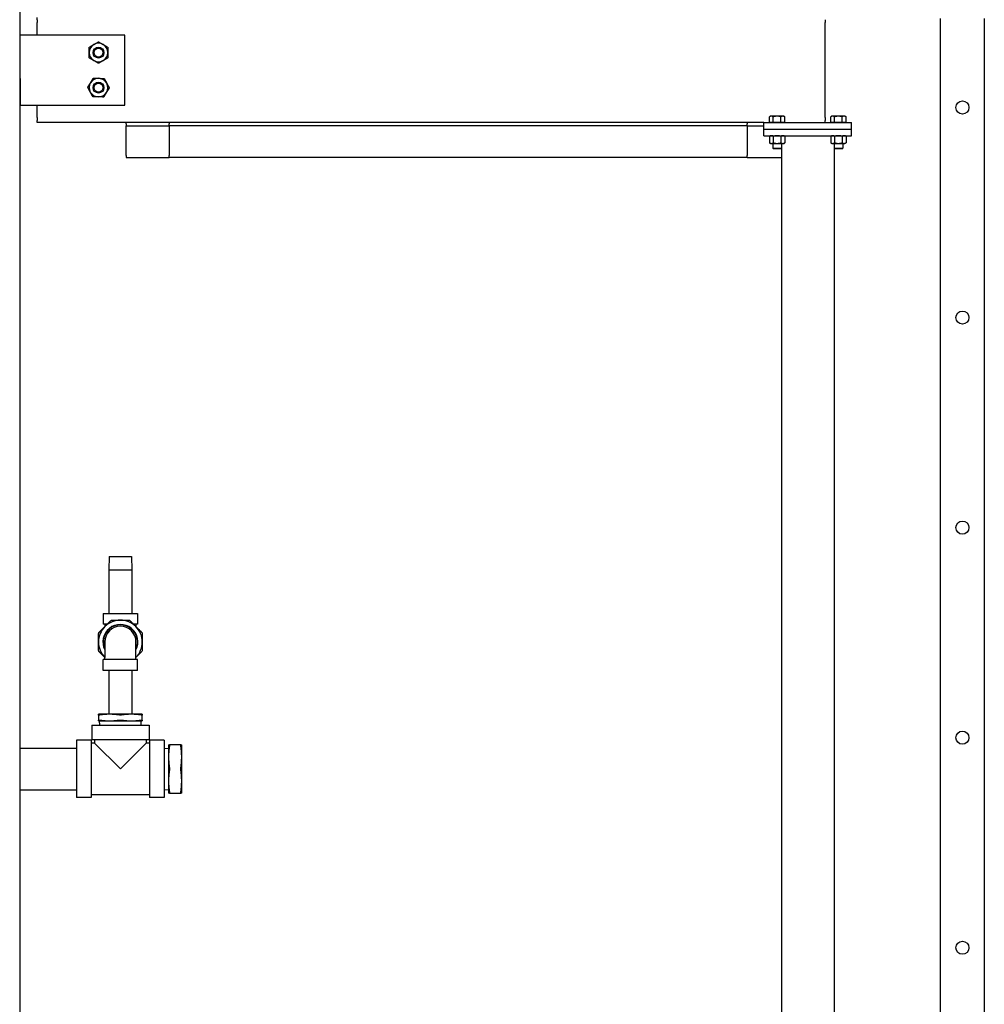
# Model space of a CAD drawing. Header units: inches. Extents: x 24 to 1128, y -69 to 748.
# Tile 507 of 656: x 732 to 787, y 218 to 275. Entities that reach past the tile are written whole.
import ezdxf

# ---------------------------------------------------------------- set-up
doc = ezdxf.new("R2010")
doc.units = ezdxf.units.IN
doc.header["$LTSCALE"] = 32
doc.header["$MEASUREMENT"] = 0
doc.layers.add('Visible (ANSI)', color=7, linetype='Continuous', lineweight=30)

msp = doc.modelspace()

# ---------------------------------------------------------------- linework, layer by layer
at = {"layer": 'Visible (ANSI)'}
for p, q in [((732.28063, 339.23367), (732.28063, 176.36817)), ((733.28063, 274.73765), (733.28063, 274.85867)), ((733.28063, 274.73765), (733.28063, 274.56851)), ((733.28063, 274.35257), (733.28063, 274.56851)), ((778.28063, 274.73765), (778.28063, 274.56851)), ((778.28063, 274.35257), (778.28063, 274.56851)), ((784.86063, 274.54801), (784.86063, 274.81317)), ((784.86063, 166.23367), (784.86063, 274.54801)), ((787.36063, 274.81317), (787.36063, 274.54801)), ((787.36063, 274.54801), (787.36063, 166.23367)), ((733.28063, 274.01427), (733.28063, 274.35257)), ((733.28063, 273.85867), (733.28063, 274.01427)), ((778.28063, 274.01427), (778.28063, 274.35257)), ((778.28063, 269.70307), (778.28063, 274.01427)), ((738.28063, 273.85867), (732.28063, 273.85867)), ((738.28063, 269.85867), (738.28063, 273.85867)), ((732.28063, 271.38367), (732.31063, 271.38367)), ((732.31063, 271.38367), (732.31063, 269.85867)), ((732.31063, 269.85867), (738.28063, 269.85867)), ((733.28063, 269.70307), (733.28063, 269.85867)), ((733.28063, 269.36477), (733.28063, 269.70307)), ((778.28063, 269.36477), (778.28063, 269.70307)), ((733.28063, 269.14883), (733.28063, 269.36477)), ((733.28063, 269.14883), (733.28063, 268.97968)), ((733.28063, 268.85867), (733.28063, 268.97968)), ((775.15563, 269.22267), (775.09762, 269.18918)), ((775.09762, 268.85867), (775.09762, 269.18918)), ((775.20587, 269.22267), (775.15563, 269.22267)), ((775.53063, 269.22267), (775.20587, 269.22267)), ((775.31413, 268.85867), (775.31413, 269.18918)), ((775.85539, 269.22267), (775.53063, 269.22267)), ((775.74714, 268.85867), (775.74714, 269.18918)), ((775.90563, 269.22267), (775.85539, 269.22267)), ((775.90563, 269.22267), (775.96365, 269.18918)), ((775.96365, 268.85867), (775.96365, 269.18918)), ((778.28063, 269.14883), (778.28063, 269.36477)), ((778.28063, 269.14883), (778.28063, 268.97968)), ((778.28063, 268.85867), (778.28063, 268.97968)), ((778.65563, 269.22267), (778.59762, 269.18918)), ((778.59762, 268.85867), (778.59762, 269.18918)), ((778.70587, 269.22267), (778.65563, 269.22267)), ((779.03063, 269.22267), (778.70587, 269.22267)), ((778.81413, 268.85867), (778.81413, 269.18918)), ((779.35539, 269.22267), (779.03063, 269.22267)), ((779.24714, 268.85867), (779.24714, 269.18918)), ((779.40563, 269.22267), (779.35539, 269.22267)), ((779.40563, 269.22267), (779.46365, 269.18918)), ((779.46365, 268.85867), (779.46365, 269.18918)), ((774.78063, 268.85867), (733.28063, 268.85867)), ((738.36063, 268.79067), (738.36063, 268.85867)), ((738.36063, 268.79067), (738.36063, 268.67067)), ((738.36063, 268.67067), (740.82063, 268.67067)), ((738.36063, 268.42067), (738.36063, 268.67067)), ((738.36063, 266.97867), (738.36063, 268.42067)), ((740.82063, 268.85867), (740.82063, 268.79067)), ((740.82063, 268.67067), (740.82063, 268.79067)), ((773.82063, 268.67067), (740.82063, 268.67067)), ((740.82063, 268.67067), (740.82063, 268.42067)), ((740.82063, 268.42067), (740.82063, 266.97867)), ((773.82063, 268.85867), (773.82063, 268.79067)), ((773.82063, 268.67067), (773.82063, 268.79067)), ((773.82063, 268.67067), (773.82063, 268.42067)), ((773.82063, 268.67067), (774.78063, 268.67067)), ((773.82063, 268.42067), (773.82063, 266.97867)), ((774.78063, 268.48367), (774.78063, 268.85867)), ((774.78063, 268.85867), (779.78063, 268.85867)), ((774.78063, 268.48367), (779.78063, 268.48367)), ((774.78063, 268.48367), (779.78063, 268.48367)), ((774.78063, 268.10867), (774.78063, 268.48367)), ((775.20587, 268.85867), (775.09762, 268.85867)), ((775.15563, 268.85867), (775.15563, 268.85867)), ((775.31413, 268.85867), (775.20587, 268.85867)), ((775.53063, 268.85867), (775.31413, 268.85867)), ((775.74714, 268.85867), (775.53063, 268.85867)), ((775.85539, 268.85867), (775.74714, 268.85867)), ((775.96365, 268.85867), (775.85539, 268.85867)), ((775.90563, 268.85867), (775.90563, 268.85867)), ((778.70587, 268.85867), (778.59762, 268.85867)), ((778.65563, 268.85867), (778.65563, 268.85867)), ((778.81413, 268.85867), (778.70587, 268.85867)), ((779.03063, 268.85867), (778.81413, 268.85867)), ((779.24714, 268.85867), (779.03063, 268.85867)), ((779.35539, 268.85867), (779.24714, 268.85867)), ((779.46365, 268.85867), (779.35539, 268.85867)), ((779.40563, 268.85867), (779.40563, 268.85867)), ((779.78063, 268.48367), (779.78063, 268.85867)), ((779.78063, 268.10867), (779.78063, 268.48367)), ((774.78063, 268.10867), (779.78063, 268.10867)), ((775.15563, 268.10867), (775.09762, 268.07518)), ((775.09762, 268.07518), (775.09762, 267.70416)), ((775.31413, 268.07518), (775.31413, 267.70416)), ((775.74714, 268.07518), (775.74714, 267.70416)), ((775.90563, 268.10867), (775.96365, 268.07518)), ((775.96365, 268.07518), (775.96365, 267.70416)), ((778.65563, 268.10867), (778.59762, 268.07518)), ((778.59762, 268.07518), (778.59762, 267.70416)), ((778.81413, 268.07518), (778.81413, 267.70416)), ((779.24714, 268.07518), (779.24714, 267.70416)), ((779.40563, 268.10867), (779.46365, 268.07518)), ((779.46365, 268.07518), (779.46365, 267.70416)), ((775.15563, 267.67067), (775.09762, 267.70416)), ((775.15563, 267.67067), (775.20587, 267.67067)), ((775.20587, 267.67067), (775.53063, 267.67067)), ((775.28063, 267.67067), (775.28063, 267.40444)), ((775.28063, 267.40444), (775.78063, 267.40444)), ((775.32782, 267.35867), (775.28063, 267.40444)), ((775.73344, 267.35867), (775.32782, 267.35867)), ((775.53063, 267.67067), (775.85539, 267.67067)), ((775.73344, 267.35867), (775.78063, 267.40444)), ((775.78063, 267.67067), (775.78063, 267.40444)), ((775.78063, 267.40444), (775.78063, 164.10867)), ((775.85539, 267.67067), (775.90563, 267.67067)), ((775.90563, 267.67067), (775.96365, 267.70416)), ((778.65563, 267.67067), (778.59762, 267.70416)), ((778.65563, 267.67067), (778.70587, 267.67067)), ((778.70587, 267.67067), (779.03063, 267.67067)), ((778.78063, 267.67067), (778.78063, 267.40444)), ((778.78063, 267.40444), (778.78063, 164.10867)), ((778.78063, 267.40444), (779.28063, 267.40444)), ((778.82782, 267.35867), (778.78063, 267.40444)), ((779.23344, 267.35867), (778.82782, 267.35867)), ((779.03063, 267.67067), (779.35539, 267.67067)), ((779.23344, 267.35867), (779.28063, 267.40444)), ((779.28063, 267.67067), (779.28063, 267.40444)), ((779.35539, 267.67067), (779.40563, 267.67067)), ((779.40563, 267.67067), (779.46365, 267.70416)), ((738.36063, 266.97867), (738.36063, 266.85867)), ((738.36063, 266.85867), (740.82063, 266.85867)), ((740.82063, 266.85867), (740.82063, 266.97867)), ((773.82063, 266.85867), (740.82063, 266.85867)), ((773.82063, 266.85867), (773.82063, 266.97867)), ((773.82063, 266.85867), (775.78063, 266.85867)), ((737.39277, 244.06632), (737.37313, 243.31632)), ((737.39277, 244.06632), (738.66849, 244.06632)), ((738.66849, 244.06632), (738.68813, 243.31632)), ((737.37313, 243.31632), (738.68813, 243.31632)), ((737.37313, 243.31632), (737.37313, 240.81632)), ((738.68813, 243.31632), (738.68813, 240.81632)), ((737.05563, 240.81632), (739.00563, 240.81632)), ((737.05563, 240.81632), (737.05563, 240.19632)), ((739.00563, 240.81632), (739.00563, 240.19632)), ((737.27287, 240.19632), (737.05563, 240.19632)), ((737.14063, 240.19632), (737.14063, 240.06409)), ((739.00563, 240.19632), (738.7884, 240.19632)), ((738.92063, 240.19632), (738.92063, 240.06409)), ((737.14063, 239.19132), (737.14063, 238.30632)), ((738.92063, 238.30632), (738.92063, 239.19132)), ((739.00563, 238.17632), (737.05563, 238.17632)), ((737.05563, 237.55632), (737.05563, 238.17632)), ((737.14063, 238.17632), (737.14063, 238.30632)), ((738.92063, 238.17632), (738.92063, 238.30632)), ((739.00563, 237.55632), (739.00563, 238.17632)), ((739.00563, 237.55632), (737.05563, 237.55632)), ((737.37313, 237.55632), (737.37313, 235.05632)), ((738.68813, 237.55632), (738.68813, 235.05632)), ((737.40563, 235.05632), (736.78063, 235.05632)), ((736.78063, 235.01816), (736.78063, 234.71948)), ((736.78063, 234.68132), (737.40563, 234.68132)), ((736.85405, 234.43132), (736.84313, 234.68132)), ((738.65563, 235.05632), (737.40563, 235.05632)), ((737.40563, 234.68132), (738.65563, 234.68132)), ((739.28063, 235.05632), (738.65563, 235.05632)), ((738.65563, 234.68132), (739.28063, 234.68132)), ((739.20722, 234.43132), (739.21813, 234.68132)), ((739.28063, 234.71948), (739.28063, 235.01816)), ((736.39063, 234.43132), (739.67063, 234.43132)), ((736.39063, 234.43132), (736.39063, 233.59132)), ((739.67063, 234.43132), (739.67063, 233.59132)), ((735.53063, 233.57132), (735.53063, 230.29132)), ((736.37063, 233.57132), (735.53063, 233.57132)), ((736.37063, 233.57132), (736.37063, 230.29132)), ((739.67063, 233.59132), (736.39063, 233.59132)), ((736.55063, 233.59132), (736.55063, 233.41132)), ((739.51063, 233.59132), (739.51063, 233.41132)), ((739.69063, 233.57132), (739.69063, 230.29132)), ((740.53063, 233.57132), (739.69063, 233.57132)), ((740.53063, 233.57132), (740.53063, 230.29132)), ((732.28063, 233.11882), (735.53063, 233.11882)), ((736.55063, 233.41132), (736.37063, 233.41132)), ((736.55063, 233.41132), (738.03063, 231.93132)), ((738.03063, 231.93132), (739.51063, 233.41132)), ((739.69063, 233.41132), (739.51063, 233.41132)), ((740.53063, 233.10791), (740.78063, 233.11882)), ((740.78063, 233.30632), (740.78063, 232.61882)), ((741.48297, 233.30632), (740.8283, 233.30632)), ((741.53063, 232.61882), (741.53063, 233.30632)), ((740.78063, 232.61882), (740.78063, 231.24382)), ((741.53063, 231.24382), (741.53063, 232.61882)), ((740.78063, 231.24382), (740.78063, 230.55632)), ((741.53063, 230.55632), (741.53063, 231.24382)), ((732.28063, 230.74382), (735.53063, 230.74382)), ((740.53063, 230.75474), (740.78063, 230.74382)), ((736.37063, 230.29132), (735.53063, 230.29132)), ((739.69063, 230.45132), (736.37063, 230.45132)), ((740.53063, 230.29132), (739.69063, 230.29132)), ((740.8283, 230.55632), (741.48297, 230.55632))]:
    msp.add_line(p, q, dxfattribs=at)
for centre, radius in [((736.78063, 272.85867), 0.31271), ((736.78063, 272.85867), 0.3125), ((736.78063, 272.85867), 0.25673), ((736.78063, 270.85867), 0.31271), ((736.78063, 270.85867), 0.3125), ((736.78063, 270.85867), 0.25673), ((786.11063, 269.71867), 0.375), ((786.11063, 269.71867), 0.375), ((786.11063, 257.71867), 0.375), ((786.11063, 257.71867), 0.375), ((786.11063, 245.71867), 0.375), ((786.11063, 245.71867), 0.375), ((786.11063, 233.71867), 0.375), ((786.11063, 233.71867), 0.375), ((786.11063, 221.71867), 0.375), ((786.11063, 221.71867), 0.375)]:
    msp.add_circle(centre, radius, dxfattribs=at)
for centre, radius, start, end in [((736.78063, 272.85867), 0.531, 60, 120), ((736.78063, 272.85867), 0.531, 120, 180), ((736.78063, 272.85867), 0.531, 180, 240), ((736.78063, 272.85867), 0.531, 0, 60), ((736.78063, 272.85867), 0.531, 300, 0), ((736.78063, 272.85867), 0.531, 240, 300), ((736.78063, 270.85867), 0.531, 148.407757, 208.407757), ((736.78063, 270.85867), 0.531, 88.407757, 148.407757), ((736.78063, 270.85867), 0.531, 28.407757, 88.407757), ((736.78063, 270.85867), 0.531, 208.407757, 268.407757), ((736.78063, 270.85867), 0.531, 268.407757, 328.407757), ((736.78063, 270.85867), 0.531, 328.407757, 28.407757), ((738.03063, 239.18632), 1.25, 90, 135), ((738.03063, 239.18632), 1.25, 45, 90), ((738.03063, 239.18632), 1.25, 135, 180), ((738.03063, 239.18632), 1, 332.873247, 207.126753), ((738.03063, 239.18632), 0.975, 335.898083, 204.101917), ((738.03063, 239.18632), 1.25, 0, 45), ((738.03063, 239.18632), 1.25, 180, 224.602125), ((738.03063, 239.18632), 1.25, 315.397875, 0)]:
    msp.add_arc(centre, radius, start, end, dxfattribs=at)
msp.add_ellipse((738.03063, 239.19132), major_axis=(0.89, 0), ratio=0.99999962, start_param=0, end_param=3.14159265, dxfattribs=at)
for points, weights in [([(736.51513, 273.31853), (736.63835, 273.38967), (736.78063, 273.47182)], [1, 1.0379548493, 1]), ([(736.78063, 273.47182), (736.92291, 273.38967), (737.04613, 273.31853)], [1, 1.0379548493, 1]), ([(736.24963, 273.16524), (736.39191, 273.24739), (736.51513, 273.31853)], [1, 1.0379548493, 1]), ([(736.24963, 272.85867), (736.24963, 273.00095), (736.24963, 273.16524)], [1, 1.0379548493, 1]), ([(736.24963, 272.5521), (736.24963, 272.71639), (736.24963, 272.85867)], [1, 1.0379548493, 1]), ([(737.04613, 273.31853), (737.16935, 273.24739), (737.31163, 273.16524)], [1, 1.0379548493, 1]), ([(737.31163, 273.16524), (737.31163, 273.00095), (737.31163, 272.85867)], [1, 1.0379548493, 1]), ([(737.31163, 272.85867), (737.31163, 272.71639), (737.31163, 272.5521)], [1, 1.0379548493, 1]), ([(736.51513, 272.39881), (736.39191, 272.46995), (736.24963, 272.5521)], [1, 1.0379548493, 1]), ([(736.78063, 272.24552), (736.63835, 272.32767), (736.51513, 272.39881)], [1, 1.0379548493, 1]), ([(737.04613, 272.39881), (736.92291, 272.32767), (736.78063, 272.24552)], [1, 1.0379548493, 1]), ([(737.31163, 272.5521), (737.16935, 272.46995), (737.04613, 272.39881)], [1, 1.0379548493, 1]), ([(736.16772, 270.87571), (736.25379, 271.01565), (736.32833, 271.13684)], [1, 1.0379548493, 1]), ([(736.32833, 271.13684), (736.40287, 271.25804), (736.48893, 271.39798)], [1, 1.0379548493, 1]), ([(736.48893, 271.39798), (736.65316, 271.39342), (736.79539, 271.38946)], [1, 1.0379548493, 1]), ([(736.79539, 271.38946), (736.93761, 271.38551), (737.10184, 271.38095)], [1, 1.0379548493, 1]), ([(737.10184, 271.38095), (737.18, 271.23644), (737.24769, 271.11129)], [1, 1.0379548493, 1]), ([(736.31357, 270.60605), (736.24588, 270.7312), (736.16772, 270.87571)], [1, 1.0379548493, 1]), ([(736.45942, 270.33639), (736.38126, 270.4809), (736.31357, 270.60605)], [1, 1.0379548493, 1]), ([(737.23294, 270.58049), (737.1584, 270.4593), (737.07233, 270.31936)], [1, 1.0379548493, 1]), ([(737.39354, 270.84163), (737.30747, 270.70169), (737.23294, 270.58049)], [1, 1.0379548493, 1]), ([(737.24769, 271.11129), (737.31538, 270.98614), (737.39354, 270.84163)], [1, 1.0379548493, 1]), ([(736.76588, 270.32787), (736.62365, 270.33183), (736.45942, 270.33639)], [1, 1.0379548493, 1]), ([(737.07233, 270.31936), (736.9081, 270.32392), (736.76588, 270.32787)], [1, 1.0379548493, 1]), ([(775.20587, 269.22267), (775.15563, 269.22267), (775.09762, 269.18918)], [1, 1.0379548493, 1]), ([(775.31413, 269.18918), (775.25611, 269.22267), (775.20587, 269.22267)], [1, 1.0379548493, 1]), ([(775.53063, 269.22267), (775.43015, 269.22267), (775.31413, 269.18918)], [1, 1.0379548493, 1]), ([(775.74714, 269.18918), (775.63111, 269.22267), (775.53063, 269.22267)], [1, 1.0379548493, 1]), ([(775.85539, 269.22267), (775.80515, 269.22267), (775.74714, 269.18918)], [1, 1.0379548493, 1]), ([(775.96365, 269.18918), (775.90563, 269.22267), (775.85539, 269.22267)], [1, 1.0379548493, 1]), ([(778.70587, 269.22267), (778.65563, 269.22267), (778.59762, 269.18918)], [1, 1.0379548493, 1]), ([(778.81413, 269.18918), (778.75611, 269.22267), (778.70587, 269.22267)], [1, 1.0379548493, 1]), ([(779.03063, 269.22267), (778.93015, 269.22267), (778.81413, 269.18918)], [1, 1.0379548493, 1]), ([(779.24714, 269.18918), (779.13111, 269.22267), (779.03063, 269.22267)], [1, 1.0379548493, 1]), ([(779.35539, 269.22267), (779.30515, 269.22267), (779.24714, 269.18918)], [1, 1.0379548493, 1]), ([(779.46365, 269.18918), (779.40563, 269.22267), (779.35539, 269.22267)], [1, 1.0379548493, 1]), ([(775.20587, 268.10867), (775.15563, 268.10867), (775.09762, 268.07518)], [1, 1.0379548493, 1]), ([(775.31413, 268.07518), (775.25611, 268.10867), (775.20587, 268.10867)], [1, 1.0379548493, 1]), ([(775.53063, 268.10867), (775.43015, 268.10867), (775.31413, 268.07518)], [1, 1.0379548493, 1]), ([(775.74714, 268.07518), (775.63111, 268.10867), (775.53063, 268.10867)], [1, 1.0379548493, 1]), ([(775.85539, 268.10867), (775.80515, 268.10867), (775.74714, 268.07518)], [1, 1.0379548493, 1]), ([(775.96365, 268.07518), (775.90563, 268.10867), (775.85539, 268.10867)], [1, 1.0379548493, 1]), ([(778.70587, 268.10867), (778.65563, 268.10867), (778.59762, 268.07518)], [1, 1.0379548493, 1]), ([(778.81413, 268.07518), (778.75611, 268.10867), (778.70587, 268.10867)], [1, 1.0379548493, 1]), ([(779.03063, 268.10867), (778.93015, 268.10867), (778.81413, 268.07518)], [1, 1.0379548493, 1]), ([(779.24714, 268.07518), (779.13111, 268.10867), (779.03063, 268.10867)], [1, 1.0379548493, 1]), ([(779.35539, 268.10867), (779.30515, 268.10867), (779.24714, 268.07518)], [1, 1.0379548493, 1]), ([(779.46365, 268.07518), (779.40563, 268.10867), (779.35539, 268.10867)], [1, 1.0379548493, 1]), ([(775.09762, 267.70416), (775.15563, 267.67067), (775.20587, 267.67067)], [1, 1.0379548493, 1]), ([(775.20587, 267.67067), (775.25611, 267.67067), (775.31413, 267.70416)], [1, 1.0379548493, 1]), ([(775.31413, 267.70416), (775.43015, 267.67067), (775.53063, 267.67067)], [1, 1.0379548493, 1]), ([(775.53063, 267.67067), (775.63111, 267.67067), (775.74714, 267.70416)], [1, 1.0379548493, 1]), ([(775.74714, 267.70416), (775.80515, 267.67067), (775.85539, 267.67067)], [1, 1.0379548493, 1]), ([(775.85539, 267.67067), (775.90563, 267.67067), (775.96365, 267.70416)], [1, 1.0379548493, 1]), ([(778.59762, 267.70416), (778.65563, 267.67067), (778.70587, 267.67067)], [1, 1.0379548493, 1]), ([(778.70587, 267.67067), (778.75611, 267.67067), (778.81413, 267.70416)], [1, 1.0379548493, 1]), ([(778.81413, 267.70416), (778.93015, 267.67067), (779.03063, 267.67067)], [1, 1.0379548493, 1]), ([(779.03063, 267.67067), (779.13111, 267.67067), (779.24714, 267.70416)], [1, 1.0379548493, 1]), ([(779.24714, 267.70416), (779.30515, 267.67067), (779.35539, 267.67067)], [1, 1.0379548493, 1]), ([(779.35539, 267.67067), (779.40563, 267.67067), (779.46365, 267.70416)], [1, 1.0379548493, 1]), ([(737.14675, 240.07021), (737.30614, 240.2296), (737.47625, 240.39971)], [1, 1.05512060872, 1.07707509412]), ([(737.56464, 240.43632), (737.80521, 240.43632), (738.03063, 240.43632)], [1.07707509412, 1.05512060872, 1]), ([(738.03063, 240.43632), (738.25605, 240.43632), (738.49662, 240.43632)], [1, 1.05512060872, 1.07707509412]), ([(738.58501, 240.39971), (738.75512, 240.2296), (738.91452, 240.07021)], [1.07707509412, 1.05512060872, 1]), ([(736.78063, 239.18632), (736.78063, 239.41174), (736.78063, 239.65231)], [1, 1.05512060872, 1.07707509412]), ([(736.81724, 239.7407), (736.98735, 239.91081), (737.14675, 240.07021)], [1.07707509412, 1.05512060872, 1]), ([(738.91452, 240.07021), (739.07391, 239.91081), (739.24402, 239.7407)], [1, 1.05512060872, 1.07707509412]), ([(739.28063, 239.65231), (739.28063, 239.41174), (739.28063, 239.18632)], [1.07707509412, 1.05512060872, 1]), ([(736.78063, 238.72033), (736.78063, 238.9609), (736.78063, 239.18632)], [1.07707509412, 1.05512060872, 1]), ([(739.28063, 239.18632), (739.28063, 238.9609), (739.28063, 238.72033)], [1, 1.05512060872, 1.07707509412]), ([(737.14063, 238.30856), (736.9842, 238.46499), (736.81724, 238.63194)], [1.00199566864, 1.0555202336, 1.07707509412]), ([(739.24402, 238.63194), (739.07707, 238.46499), (738.92063, 238.30856)], [1.07707509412, 1.0555202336, 1.00199566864]), ([(736.78063, 235.01816), (736.78063, 235.05632), (736.78063, 235.05632)], [1.10285189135, 1.0796639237, 1]), ([(736.78063, 234.68132), (736.78063, 234.68132), (736.78063, 234.71948)], [1, 1.0796639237, 1.10285189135]), ([(737.40563, 235.05632), (737.15432, 235.05632), (736.87438, 235.01816)], [1, 1.0796639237, 1.10285189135]), ([(736.87438, 234.71948), (737.15432, 234.68132), (737.40563, 234.68132)], [1.10285189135, 1.0796639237, 1]), ([(737.93688, 235.01816), (737.65694, 235.05632), (737.40563, 235.05632)], [1.10285189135, 1.0796639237, 1]), ([(737.40563, 234.68132), (737.65694, 234.68132), (737.93688, 234.71948)], [1, 1.0796639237, 1.10285189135]), ([(738.65563, 235.05632), (738.40432, 235.05632), (738.12438, 235.01816)], [1, 1.0796639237, 1.10285189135]), ([(738.12438, 234.71948), (738.40432, 234.68132), (738.65563, 234.68132)], [1.10285189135, 1.0796639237, 1]), ([(739.18688, 235.01816), (738.90694, 235.05632), (738.65563, 235.05632)], [1.10285189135, 1.0796639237, 1]), ([(738.65563, 234.68132), (738.90694, 234.68132), (739.18688, 234.71948)], [1, 1.0796639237, 1.10285189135]), ([(739.28063, 235.05632), (739.28063, 235.05632), (739.28063, 235.01816)], [1, 1.0796639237, 1.10285189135]), ([(739.28063, 234.71948), (739.28063, 234.68132), (739.28063, 234.68132)], [1.10285189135, 1.0796639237, 1]), ([(740.78063, 233.30632), (740.78063, 233.30632), (740.8283, 233.30632)], [1, 1.05302826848, 1.0414979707]), ([(740.8283, 233.24382), (740.78063, 232.91234), (740.78063, 232.61882)], [1.0414979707, 1.05302826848, 1]), ([(741.48297, 233.30632), (741.53063, 233.30632), (741.53063, 233.30632)], [1.0414979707, 1.05302826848, 1]), ([(741.53063, 232.61882), (741.53063, 232.91234), (741.48297, 233.24382)], [1, 1.05302826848, 1.0414979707]), ([(740.78063, 232.61882), (740.78063, 232.32531), (740.8283, 231.99382)], [1, 1.05302826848, 1.0414979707]), ([(741.48297, 231.99382), (741.53063, 232.32531), (741.53063, 232.61882)], [1.0414979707, 1.05302826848, 1]), ([(740.8283, 231.86882), (740.78063, 231.53734), (740.78063, 231.24382)], [1.0414979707, 1.05302826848, 1]), ([(741.53063, 231.24382), (741.53063, 231.53734), (741.48297, 231.86882)], [1, 1.05302826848, 1.0414979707]), ([(740.78063, 231.24382), (740.78063, 230.95031), (740.8283, 230.61882)], [1, 1.05302826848, 1.0414979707]), ([(741.48297, 230.61882), (741.53063, 230.95031), (741.53063, 231.24382)], [1.0414979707, 1.05302826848, 1]), ([(740.8283, 230.55632), (740.78063, 230.55632), (740.78063, 230.55632)], [1.0414979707, 1.05302826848, 1]), ([(741.53063, 230.55632), (741.53063, 230.55632), (741.48297, 230.55632)], [1, 1.05302826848, 1.0414979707])]:
    msp.add_rational_spline(points, weights, degree=2, dxfattribs=at)
for points, knots in [([(737.47625, 240.39971), (737.48801, 240.41146), (737.50222, 240.42076), (737.5314, 240.43285), (737.54802, 240.43632), (737.56464, 240.43632)], [1.299728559, 1.299728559, 1.299728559, 1.299728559, 1.420078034, 1.420078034, 1.540427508, 1.540427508, 1.540427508, 1.540427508]), ([(738.49662, 240.43632), (738.51324, 240.43632), (738.52987, 240.43285), (738.55905, 240.42076), (738.57326, 240.41146), (738.58501, 240.39971)], [1.299728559, 1.299728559, 1.299728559, 1.299728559, 1.420078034, 1.420078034, 1.540427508, 1.540427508, 1.540427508, 1.540427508]), ([(736.78063, 239.65231), (736.78063, 239.66893), (736.7841, 239.68556), (736.79619, 239.71474), (736.80549, 239.72895), (736.81724, 239.7407)], [1.299728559, 1.299728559, 1.299728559, 1.299728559, 1.420078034, 1.420078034, 1.540427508, 1.540427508, 1.540427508, 1.540427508]), ([(739.24402, 239.7407), (739.25577, 239.72895), (739.26507, 239.71474), (739.27716, 239.68556), (739.28063, 239.66893), (739.28063, 239.65231)], [0.397039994, 0.397039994, 0.397039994, 0.397039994, 0.517389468, 0.517389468, 0.637738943, 0.637738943, 0.637738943, 0.637738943]), ([(736.81724, 238.63194), (736.80549, 238.6437), (736.79619, 238.65791), (736.7841, 238.68709), (736.78063, 238.70371), (736.78063, 238.72033)], [1.299728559, 1.299728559, 1.299728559, 1.299728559, 1.420078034, 1.420078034, 1.540427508, 1.540427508, 1.540427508, 1.540427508]), ([(739.28063, 238.72033), (739.28063, 238.70371), (739.27716, 238.68709), (739.26507, 238.65791), (739.25577, 238.6437), (739.24402, 238.63194)], [1.299728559, 1.299728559, 1.299728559, 1.299728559, 1.420078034, 1.420078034, 1.540427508, 1.540427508, 1.540427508, 1.540427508]), ([(736.87438, 235.01816), (736.86947, 235.0175), (736.86468, 235.01688), (736.83765, 235.01362), (736.81883, 235.01228), (736.79268, 235.01228), (736.78389, 235.01362), (736.78089, 235.01688), (736.78063, 235.0175), (736.78063, 235.01816)], [1.877642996, 1.877642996, 1.877642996, 1.877642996, 1.919001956, 1.919001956, 2.118233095, 2.118233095, 2.317464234, 2.317464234, 2.358823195, 2.358823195, 2.358823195, 2.358823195]), ([(736.78063, 234.71948), (736.78063, 234.72015), (736.78089, 234.72077), (736.78389, 234.72403), (736.79268, 234.72537), (736.81883, 234.72537), (736.83765, 234.72403), (736.86468, 234.72077), (736.86947, 234.72015), (736.87438, 234.71948)], [0.564368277, 0.564368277, 0.564368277, 0.564368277, 0.605727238, 0.605727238, 0.804958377, 0.804958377, 1.004189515, 1.004189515, 1.045548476, 1.045548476, 1.045548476, 1.045548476]), ([(738.12438, 235.01816), (738.11947, 235.0175), (738.11442, 235.01688), (738.08439, 235.01362), (738.05678, 235.01228), (738.00449, 235.01228), (737.97687, 235.01362), (737.94684, 235.01688), (737.94179, 235.0175), (737.93688, 235.01816)], [1.877642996, 1.877642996, 1.877642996, 1.877642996, 1.919001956, 1.919001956, 2.118233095, 2.118233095, 2.317464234, 2.317464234, 2.358823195, 2.358823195, 2.358823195, 2.358823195]), ([(737.93688, 234.71948), (737.94179, 234.72015), (737.94684, 234.72077), (737.97687, 234.72403), (738.00449, 234.72537), (738.05678, 234.72537), (738.08439, 234.72403), (738.11442, 234.72077), (738.11947, 234.72015), (738.12438, 234.71948)], [0.564368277, 0.564368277, 0.564368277, 0.564368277, 0.605727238, 0.605727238, 0.804958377, 0.804958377, 1.004189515, 1.004189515, 1.045548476, 1.045548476, 1.045548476, 1.045548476]), ([(739.28063, 235.01816), (739.28063, 235.0175), (739.28038, 235.01688), (739.27737, 235.01362), (739.26859, 235.01228), (739.24244, 235.01228), (739.22361, 235.01362), (739.19658, 235.01688), (739.19179, 235.0175), (739.18688, 235.01816)], [1.877642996, 1.877642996, 1.877642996, 1.877642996, 1.919001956, 1.919001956, 2.118233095, 2.118233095, 2.317464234, 2.317464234, 2.358823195, 2.358823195, 2.358823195, 2.358823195]), ([(739.18688, 234.71948), (739.19179, 234.72015), (739.19658, 234.72077), (739.22361, 234.72403), (739.24244, 234.72537), (739.26859, 234.72537), (739.27737, 234.72403), (739.28038, 234.72077), (739.28063, 234.72015), (739.28063, 234.71948)], [0.564368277, 0.564368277, 0.564368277, 0.564368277, 0.605727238, 0.605727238, 0.804958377, 0.804958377, 1.004189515, 1.004189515, 1.045548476, 1.045548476, 1.045548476, 1.045548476]), ([(740.8283, 233.30632), (740.82885, 233.30632), (740.82936, 233.30608), (740.83157, 233.30371), (740.83245, 233.29794), (740.83245, 233.28121), (740.83157, 233.26927), (740.82936, 233.25146), (740.82885, 233.24769), (740.8283, 233.24382)], [0.354915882, 0.354915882, 0.354915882, 0.354915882, 0.387474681, 0.387474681, 0.514911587, 0.514911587, 0.642348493, 0.642348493, 0.674907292, 0.674907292, 0.674907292, 0.674907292]), ([(741.48297, 233.24382), (741.48241, 233.24769), (741.48191, 233.25146), (741.47969, 233.26927), (741.47882, 233.28121), (741.47882, 233.29794), (741.47969, 233.30371), (741.48191, 233.30608), (741.48241, 233.30632), (741.48297, 233.30632)], [-0.674907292, -0.674907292, -0.674907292, -0.674907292, -0.642348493, -0.642348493, -0.514911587, -0.514911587, -0.387474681, -0.387474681, -0.354915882, -0.354915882, -0.354915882, -0.354915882]), ([(740.8283, 231.99382), (740.82885, 231.98995), (740.82936, 231.98595), (740.83157, 231.96576), (740.83245, 231.94805), (740.83245, 231.9146), (740.83157, 231.89688), (740.82936, 231.8767), (740.82885, 231.87269), (740.8283, 231.86882)], [0.354915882, 0.354915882, 0.354915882, 0.354915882, 0.387474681, 0.387474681, 0.514911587, 0.514911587, 0.642348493, 0.642348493, 0.674907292, 0.674907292, 0.674907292, 0.674907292]), ([(741.48297, 231.86882), (741.48241, 231.87269), (741.48191, 231.8767), (741.47969, 231.89688), (741.47882, 231.9146), (741.47882, 231.94805), (741.47969, 231.96576), (741.48191, 231.98595), (741.48241, 231.98995), (741.48297, 231.99382)], [-0.674907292, -0.674907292, -0.674907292, -0.674907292, -0.642348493, -0.642348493, -0.514911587, -0.514911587, -0.387474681, -0.387474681, -0.354915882, -0.354915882, -0.354915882, -0.354915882]), ([(740.8283, 230.61882), (740.82885, 230.61495), (740.82936, 230.61119), (740.83157, 230.59337), (740.83245, 230.58143), (740.83245, 230.56471), (740.83157, 230.55893), (740.82936, 230.55656), (740.82885, 230.55632), (740.8283, 230.55632)], [0.354915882, 0.354915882, 0.354915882, 0.354915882, 0.387474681, 0.387474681, 0.514911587, 0.514911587, 0.642348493, 0.642348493, 0.674907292, 0.674907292, 0.674907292, 0.674907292]), ([(741.48297, 230.55632), (741.48241, 230.55632), (741.48191, 230.55656), (741.47969, 230.55893), (741.47882, 230.56471), (741.47882, 230.58143), (741.47969, 230.59337), (741.48191, 230.61119), (741.48241, 230.61495), (741.48297, 230.61882)], [-0.674907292, -0.674907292, -0.674907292, -0.674907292, -0.642348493, -0.642348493, -0.514911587, -0.514911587, -0.387474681, -0.387474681, -0.354915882, -0.354915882, -0.354915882, -0.354915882])]:
    msp.add_open_spline(points, degree=3, knots=knots, dxfattribs=at)

doc.saveas('drawing.dxf')
